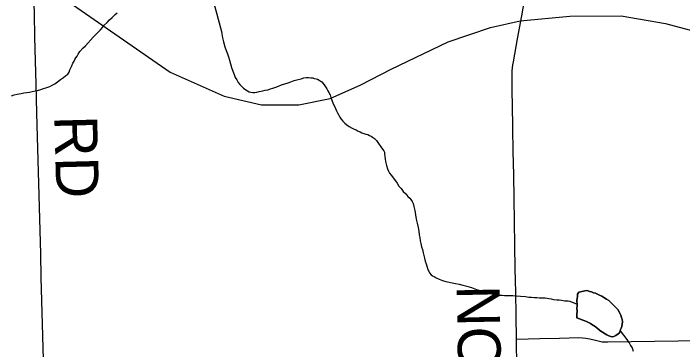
# Model space of a CAD drawing. Extents: x 103424 to 286016, y 38711 to 110967.
# Drawn here: x 157992 to 162708, y 91682 to 94050 of the extents above; entities that cross this region are included whole.
import ezdxf

# ---------------------------------------------------------------- set-up
doc = ezdxf.new("R2010")
doc.units = 0
for name, color, linetype in [('GM_X_County_Road', 7, 'Continuous'), ('GM_X_County_Road_Text', 7, 'Continuous'), ('GM_X_Minor_Lake', 7, 'Continuous'), ('GM_X_Minor_River', 7, 'Continuous'), ('GM_X_Rail_Line', 7, 'Continuous'), ('GM_X_Township_Road', 7, 'Continuous'), ('GM_X_Township_Road_Text', 7, 'Continuous')]:
    doc.layers.add(name, color=color, linetype=linetype)

msp = doc.modelspace()

# ---------------------------------------------------------------- linework, layer by layer
at = {"layer": 'GM_X_County_Road'}
msp.add_lwpolyline([(161540.4, 91571.9), (161537.6, 91736.9), (161537.3, 91756.8), (161534.5, 91921.9), (161531.7, 92086.9), (161528.9, 92251.9), (161526, 92417), (161523.2, 92582), (161520.4, 92747), (161517.6, 92912.1), (161514.7, 93077.1), (161511.9, 93242.1), (161509.1, 93407.2), (161507.6, 93495.5), (161506.1, 93583.7), (161506.6, 93625.4), (161508.1, 93646.2), (161510.2, 93667), (161512.7, 93687.6), (161516, 93708.2), (161545.2, 93870.7), (161574.5, 94033.1), (161603.7, 94195.6)], dxfattribs=at)
at = {"layer": 'GM_X_Minor_Lake'}
for points in [[(162242.2, 91974.7), (162229.9, 91986.6), (162217.6, 91998.5), (162203.2, 92014.4), (162188.8, 92028.3), (162172.5, 92038.1), (162152.1, 92049.9), (162137.8, 92057.7), (162121.5, 92065.5), (162109.3, 92073.4), (162095.1, 92079.2), (162080.9, 92082.9), (162066.6, 92088.8), (162052.5, 92092.5), (162042.3, 92096.4), (162030.2, 92098.2), (162018.1, 92096), (161987.9, 92089.4), (161977.9, 92087.2), (161968, 92072.8), (161966.3, 92056.7), (161964.6, 92042.5), (161962.8, 92030.3), (161962.9, 92020.2), (161965.2, 92008.1), (161965.4, 91998.1), (161965.5, 91987.9), (161963.8, 91973.8), (161964.1, 91953.6), (161962.5, 91931.3), (161963, 91907.1)], [(161963, 91907.1), (161962.5, 91931.3), (161964.1, 91953.6), (161963.8, 91973.8), (161965.5, 91987.9), (161965.4, 91998.1), (161965.2, 92008.1), (161962.9, 92020.2), (161962.8, 92030.3), (161964.6, 92042.5), (161966.3, 92056.7), (161968, 92072.8), (161977.9, 92087.2), (161987.9, 92089.4), (162018.1, 92096), (162030.2, 92098.2), (162042.3, 92096.4), (162052.5, 92092.5), (162066.6, 92088.8), (162080.9, 92082.9), (162095.1, 92079.2), (162109.3, 92073.4), (162121.5, 92065.5), (162137.8, 92057.7), (162152.1, 92049.9), (162172.5, 92038.1), (162188.8, 92028.3), (162203.2, 92014.4), (162217.6, 91998.5), (162229.9, 91986.6), (162242.2, 91974.7), (162250.5, 91964.8), (162263, 91942.8), (162269.3, 91928.8), (162275.5, 91918.8), (162277.7, 91906.7), (162282, 91896.7), (162284.3, 91878.5), (162282.6, 91862.3), (162278.9, 91844.1), (162275, 91833.9), (162271.2, 91823.7), (162267.3, 91813.6), (162263.5, 91801.4), (162253.5, 91793.1), (162237.6, 91782.7), (162223.6, 91774.4), (162211.5, 91772.1), (162201.4, 91774), (162189.2, 91779.8), (162173, 91785.6), (162132.2, 91811.1), (162121.9, 91819), (162103.5, 91834.9), (162091.2, 91844.7), (162081, 91852.6), (162068.8, 91858.5), (162058.5, 91866.4), (162044.3, 91874.2), (162030, 91880), (161963, 91907.1)], [(161963, 91907.1), (162030, 91880), (162044.3, 91874.2), (162058.5, 91866.4), (162068.8, 91858.5), (162081, 91852.6), (162091.2, 91844.7), (162103.5, 91834.9), (162121.9, 91819), (162132.2, 91811.1), (162173, 91785.6), (162189.2, 91779.8), (162201.4, 91774), (162211.5, 91772.1), (162223.6, 91774.4), (162237.6, 91782.7), (162253.5, 91793.1), (162263.5, 91801.4), (162267.3, 91813.6), (162271.2, 91823.7), (162275, 91833.9), (162278.9, 91844.1), (162282.6, 91862.3), (162284.3, 91878.5), (162282, 91896.7), (162277.7, 91906.7), (162275.5, 91918.8), (162269.3, 91928.8), (162263, 91942.8), (162250.5, 91964.8), (162242.2, 91974.7)]]:
    msp.add_lwpolyline(points, dxfattribs=at)
at = {"layer": 'GM_X_Minor_River'}
for points in [[(159314.2, 94455.7), (159458.9, 93922.9), (159461.3, 93904.8), (159465.8, 93878.6), (159472.3, 93850.4), (159483.1, 93814.2), (159491.6, 93788.1), (159502.1, 93764.1), (159508.5, 93744), (159515, 93719.9), (159521.6, 93693.7), (159530.1, 93669.6), (159538.6, 93643.5), (159547.1, 93619.4), (159555.6, 93597.4), (159565.9, 93581.4), (159576.4, 93563.4), (159588.7, 93549.5), (159601.1, 93535.5), (159613.4, 93523.6), (159629.8, 93511.8), (159642, 93503.9), (159654.2, 93498.1), (159666.4, 93494.3), (159680.5, 93492.5), (159694.7, 93492.8), (159708.8, 93495), (159724.8, 93499.4), (159748.9, 93503.8), (159767, 93508.2), (159785.1, 93512.6), (159803.2, 93519), (159821.2, 93523.3), (159841.3, 93529.7), (159861.3, 93538.2), (159881.4, 93546.6), (159905.4, 93553.1), (159927.5, 93561.6), (159947.6, 93568), (159969.6, 93576.5), (159999.8, 93583.1), (160019.8, 93589.5), (160039.9, 93595.9), (160056, 93598.2), (160072.1, 93598.5), (160088.3, 93596.8), (160102.5, 93595), (160112.6, 93591.2), (160124.8, 93589.4), (160134.9, 93585.5), (160165.5, 93567.9), (160182, 93545.9), (160192.4, 93532), (160200.7, 93518), (160207, 93504), (160215.3, 93492), (160223.7, 93476), (160230, 93457.9), (160236.4, 93439.8), (160244.9, 93413.7), (160255.4, 93395.7), (160261.7, 93379.7), (160268, 93363.6), (160276.4, 93349.7), (160284.7, 93333.6), (160293, 93319.7), (160301.4, 93305.6), (160313.7, 93291.7), (160328.1, 93277.9), (160342.4, 93266), (160358.8, 93254.1), (160379.2, 93242.4), (160393.4, 93234.6), (160407.7, 93228.8), (160421.9, 93220.9), (160436.2, 93215.1), (160448.4, 93209.3), (160462.6, 93203.5), (160476.8, 93199.7), (160489, 93195.9), (160501.2, 93190), (160513.4, 93186.2), (160523.6, 93178.3), (160537.9, 93168.5), (160550.3, 93154.6), (160564.7, 93134.6), (160581.3, 93110.7), (160593.7, 93094.7), (160602, 93082.8), (160606.2, 93072.7), (160608.4, 93060.6), (160610.8, 93042.5), (160613.1, 93026.4), (160615.5, 93006.2), (160622, 92978.1), (160628.5, 92955.9), (160634.8, 92939.9), (160643.2, 92923.9), (160653.5, 92909.9), (160684.5, 92870.1), (160696.9, 92854.1)], [(157977.9, 93470.1), (157997.9, 93476.5), (158018, 93480.9), (158032.1, 93483.2), (158046.2, 93485.5), (158066.3, 93489.9), (158086.4, 93492.2), (158104.6, 93494.6), (158124.7, 93499), (158144.8, 93503.4), (158162.8, 93507.8), (158184.9, 93514.2), (158205, 93520.6), (158221, 93524.9), (158235.1, 93529.2), (158249.1, 93535.6), (158265.1, 93543.9), (158283.1, 93554.3), (158303, 93566.8), (158324.9, 93583.4), (158344.8, 93597.9), (158362.7, 93612.3), (158376.7, 93622.7), (158384.5, 93635), (158390.3, 93651.2), (158403.9, 93679.7), (158411.7, 93698.1), (158419.5, 93712.4), (158425.3, 93724.6), (158433.2, 93736.8), (158441, 93749.1), (158448.8, 93763.4), (158460.6, 93781.8), (158480.4, 93804.3), (158500.3, 93820.9), (158553.6, 93882.4), (158571.5, 93898.9), (158585.4, 93913.3), (158597.3, 93923.6), (158605.2, 93933.9), (158617, 93948.2), (158632.8, 93966.7), (158652.7, 93985.2), (158670.5, 94003.7), (158688.4, 94020.2), (158710.2, 94040.8), (158724.1, 94053.2)], [(160696.9, 92854.1), (160709.4, 92834.2), (160725.8, 92816.3), (160738.3, 92796.3), (160756.8, 92778.4), (160771.2, 92760.5), (160785.6, 92748.7), (160793.8, 92738.7), (160802.1, 92724.7), (160808.4, 92710.7), (160814.8, 92690.6), (160821.4, 92662.4), (160826, 92630.2), (160830.6, 92600), (160837.1, 92573.8), (160843.8, 92541.6), (160848.3, 92515.4), (160852.7, 92491.3), (160857.1, 92471.1), (160859.5, 92449), (160863.9, 92428.8), (160868.4, 92406.7), (160874.8, 92386.6), (160879.2, 92364.5), (160883.6, 92344.3), (160890, 92326.3), (160894.4, 92304.1), (160900.8, 92286.1), (160905.1, 92270), (160909.4, 92255.9), (160913.7, 92243.9), (160919.9, 92233.9), (160924.1, 92223.8), (160936.5, 92209.9), (160946.7, 92202), (160956.9, 92196.1), (160971.2, 92188.3), (160993.5, 92178.6), (161015.9, 92168.9), (161040.3, 92161.3), (161062.5, 92157.6), (161084.8, 92152), (161107.1, 92148.3), (161133.4, 92142.7), (161159.7, 92137.2), (161188.1, 92129.6), (161220.6, 92120.1), (161255.1, 92106.5), (161372.8, 92072.3), (161395.1, 92066.6), (161415.3, 92065), (161435.5, 92065.3), (161453.7, 92063.6), (161469.8, 92063.9), (161490, 92062.3), (161512.2, 92062.7), (161536.4, 92061.1), (161564.7, 92059.6), (161601.1, 92056.2), (161623.4, 92052.5), (161643.6, 92050.9), (161663.8, 92049.2), (161681.9, 92049.5), (161700.1, 92047.8), (161718.3, 92046.1), (161738.5, 92046.5), (161752.6, 92044.7), (161764.8, 92042.9), (161781, 92039.2), (161797.2, 92035.4), (161821.4, 92033.9), (161837.6, 92032.1), (161853.8, 92030.4), (161865.9, 92028.6), (161878.1, 92026.8), (161890.2, 92027), (161902.3, 92025.2), (161912.4, 92023.4), (161965.3, 92002.6)], [(162267.5, 91814.1), (162314.8, 91753.8), (162323.1, 91741.8), (162331.4, 91729.9), (162339.8, 91711.8), (162352.2, 91693.9), (162360.7, 91671.8)]]:
    msp.add_lwpolyline(points, dxfattribs=at)
at = {"layer": 'GM_X_Rail_Line'}
msp.add_lwpolyline([(155473.5, 96220.4), (158111.3, 94322.1), (159097.7, 93635.6), (159478.5, 93466.6), (159741.6, 93407), (160004.5, 93406.2), (160225, 93449.4), (160441.7, 93547.3), (160653.6, 93656.6), (161055.6, 93850.1), (161354.5, 93950), (161563, 93996.3), (161913.7, 94029.2), (162274.4, 94031.5), (162588, 93979.4), (162860.1, 93904.7), (165033, 93303), (165580.4, 93106.8), (166248.6, 92813.3), (166745.3, 92558.6)], dxfattribs=at)
at = {"layer": 'GM_X_Township_Road'}
for points in [[(158206.6, 91531), (158202.2, 91696), (158197.8, 91861), (158193.4, 92026), (158189, 92191), (158184.6, 92356), (158180.2, 92521), (158175.8, 92686), (158171.4, 92851), (158167, 93016), (158162.7, 93181), (158158.2, 93346), (158155.5, 93448.7), (158152.8, 93551.3), (158148.5, 93716.3), (158144.2, 93881.3), (158139.9, 94046.3), (158136.1, 94191.8)], [(161537.3, 91756.8), (161702.4, 91760.5), (161839.8, 91763.6), (161977.2, 91766.7), (162002, 91765.5), (162025, 91762.6), (162054.6, 91757.8), (162104.7, 91746), (162140.2, 91738.3), (162159.1, 91737.2), (162180.9, 91736.6), (162346, 91739.4), (162511, 91742.2), (162676, 91745), (162775.4, 91746.7)]]:
    msp.add_lwpolyline(points, dxfattribs=at)

# ---------------------------------------------------------------- texts
at = {"layer": 'GM_X_County_Road_Text'}
msp.add_text('CLARIDON', height=301.87, rotation=91.0611, dxfattribs=at).set_placement((161456.3, 90052.8))
at = {"layer": 'GM_X_Township_Road_Text'}
msp.add_text('RD', height=301.87, rotation=271.4547, dxfattribs=at).set_placement((158280.2, 93327.7))

doc.saveas('drawing.dxf')
